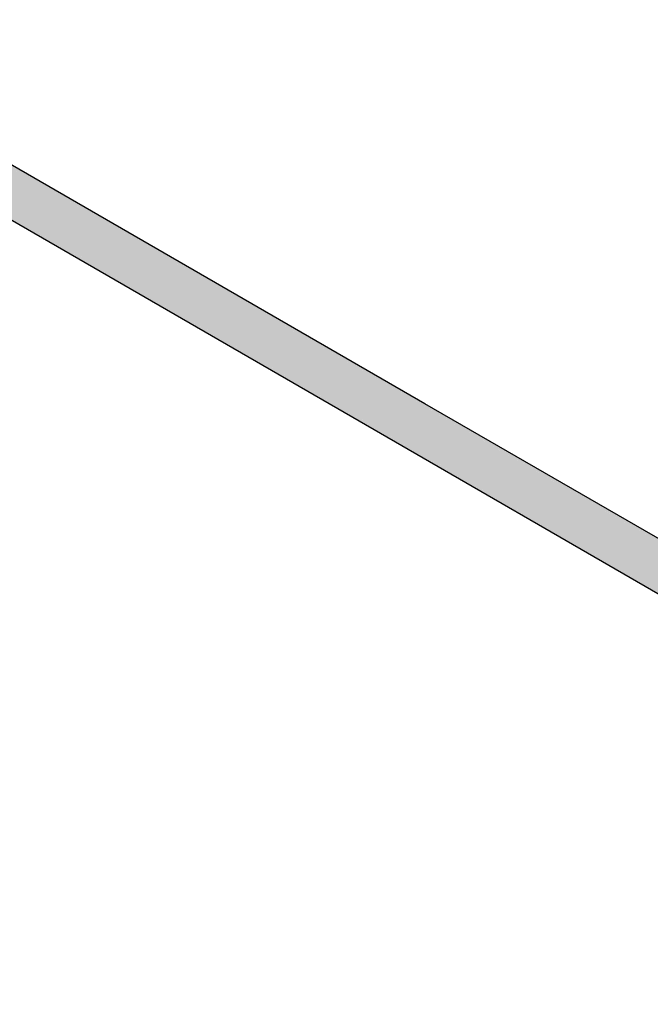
# Model space of a CAD drawing. Header units: millimetres. Extents: x 567 to 934, y -1 to 364.
# Tile 765 of 1056: x 746.79 to 748.4, y 132.54 to 135.05. Entities that reach past the tile are written whole.
import ezdxf

# ---------------------------------------------------------------- set-up
doc = ezdxf.new("R2010")
doc.units = ezdxf.units.MM
doc.header["$MEASUREMENT"] = 0
doc.layers.add('AF-Condutos', color=140, linetype='Continuous', lineweight=25)

msp = doc.modelspace()

# ---------------------------------------------------------------- hatches: boundary and pattern name
at = {"layer": 'AF-Condutos', "linetype": 'Continuous'}
for points in [[(749.6321, 132.8992), (749.5664, 132.9314), (747.6668, 134.028), (747.6634, 134.0271), (749.6216, 132.8931), (746.1303, 134.9045), (751.9748, 131.5304), (751.9676, 131.5448), (751.9676, 131.5656), (751.975, 131.5889), (751.9883, 131.6105), (752.0055, 131.6268), (752.0234, 131.635), (750.2221, 132.6749), (746.1586, 135.0209), (746.1105, 135.0488), (746.0926, 135.0406), (746.0755, 135.0243), (746.0621, 135.0027), (746.0548, 134.9794), (746.0548, 134.9586), (747.6634, 134.0271), (747.6668, 134.028), (749.5664, 132.9314), (749.6321, 132.8992), (749.6546, 132.9121)], [(746.1105, 135.0488), (746.1586, 135.0209), (749.6721, 132.9925)], [(746.1105, 135.0488), (752.0234, 131.635), (752.039, 131.6336), (746.1261, 135.0474)], [(746.0621, 134.9439), (746.1303, 134.9045), (749.6216, 132.8931), (746.0548, 134.9586)], [(746.1303, 134.9045), (751.975, 131.5301), (751.9748, 131.5304)]]:
    msp.add_hatch(color=151, dxfattribs=at).paths.add_polyline_path(points)

# ---------------------------------------------------------------- linework, layer by layer
at = {"layer": 'AF-Condutos'}
for p, q in [((747.8216, 134.0685), (746.1261, 135.0474)), ((746.1303, 134.9045), (747.6542, 134.0247)), ((749.6787, 132.9963), (747.8216, 134.0685)), ((747.6542, 134.0247), (749.5571, 132.9261))]:
    msp.add_line(p, q, dxfattribs=at)

doc.saveas('drawing.dxf')
